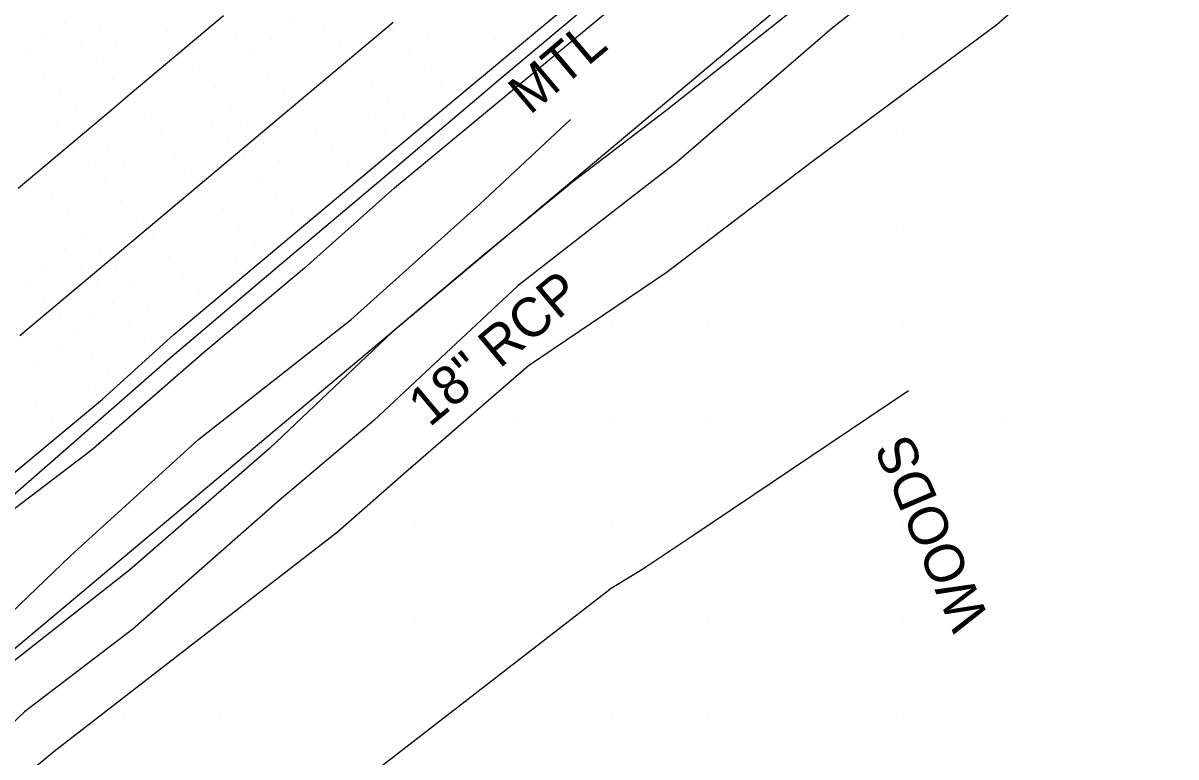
# Model space of a CAD drawing. Extents: x 1548934 to 1561348, y 809680 to 824075.
# Drawn here: x 1551639.7 to 1551757.9, y 810455.8 to 810531.1 of the extents above; entities that cross this region are included whole.
import ezdxf

# ---------------------------------------------------------------- set-up
doc = ezdxf.new("R2010")
doc.units = 0
for name, color, linetype in [('E_NCDOT_Vertical_Profile_Ground_Line', 7, 'Continuous'), ('Exist DTM QL2 LIDAR Elevation Point', 7, 'Continuous'), ('Exist DTM Scan Elevation Point', 7, 'Continuous'), ('Exist Guardrail', 7, 'Continuous'), ('Exist Guardrail Text', 7, 'Continuous'), ('Exist Structure Minor Pipes RCP 18 Inch Size Material Text', 7, 'Continuous'), ('Exist Vegetation Woods Line', 7, 'Continuous'), ('Exist Vegetation Woods Line Text', 7, 'Continuous'), ('P_RDY_Terminator_Cell', 7, 'Continuous'), ('Pattern_8', 7, 'Continuous'), ('PH Exist DTM Breakline', 7, 'Continuous')]:
    doc.layers.add(name, color=color, linetype=linetype)

msp = doc.modelspace()

# ---------------------------------------------------------------- linework, layer by layer
at = {"layer": 'E_NCDOT_Vertical_Profile_Ground_Line'}
msp.add_lwpolyline([(1551472.11, 810348.46), (1551474.03, 810349.86), (1551485.64, 810359.04), (1551508.8, 810378.11), (1551532.17, 810396.94), (1551555.37, 810415.98), (1551578.48, 810435.11), (1551601.47, 810454.39), (1551624.77, 810473.31), (1551647.83, 810492.49), (1551655.17, 810499.15), (1551678.16, 810518.43), (1551701.2, 810537.64), (1551724, 810557.15), (1551746.83, 810576.6), (1551761.53, 810588.98)], dxfattribs=at)
at = {"layer": 'Exist DTM QL2 LIDAR Elevation Point'}
for p, q in [((1551730, 810529.97), (1551730, 810529.97)), ((1551740, 810529.97), (1551740, 810529.97)), ((1551750, 810529.97), (1551750, 810529.97)), ((1551720, 810519.97), (1551720, 810519.97)), ((1551730, 810519.97), (1551730, 810519.97)), ((1551740, 810519.97), (1551740, 810519.97)), ((1551750, 810519.97), (1551750, 810519.97)), ((1551710, 810509.97), (1551710, 810509.97)), ((1551720, 810509.97), (1551720, 810509.97)), ((1551730, 810509.97), (1551730, 810509.97)), ((1551740, 810509.97), (1551740, 810509.97)), ((1551750, 810509.97), (1551750, 810509.97)), ((1551699.99, 810499.97), (1551699.99, 810499.97)), ((1551710, 810499.97), (1551710, 810499.97)), ((1551720, 810499.97), (1551720, 810499.97)), ((1551730, 810499.97), (1551730, 810499.97)), ((1551740, 810499.97), (1551740, 810499.97)), ((1551750, 810499.97), (1551750, 810499.97)), ((1551689.99, 810489.97), (1551689.99, 810489.97)), ((1551699.99, 810489.97), (1551699.99, 810489.97)), ((1551710, 810489.97), (1551710, 810489.97)), ((1551740, 810489.97), (1551740, 810489.97)), ((1551750, 810489.97), (1551750, 810489.97)), ((1551679.99, 810479.97), (1551679.99, 810479.97)), ((1551689.99, 810479.97), (1551689.99, 810479.97)), ((1551699.99, 810479.97), (1551699.99, 810479.97)), ((1551720, 810479.97), (1551720, 810479.97)), ((1551730, 810479.97), (1551730, 810479.97)), ((1551740, 810479.97), (1551740, 810479.97)), ((1551750, 810479.97), (1551750, 810479.97)), ((1551659.99, 810469.97), (1551659.99, 810469.97)), ((1551669.99, 810469.97), (1551669.99, 810469.97)), ((1551679.99, 810469.97), (1551679.99, 810469.97)), ((1551710, 810469.97), (1551710, 810469.97)), ((1551720, 810469.97), (1551720, 810469.97)), ((1551730, 810469.97), (1551730, 810469.97)), ((1551740, 810469.97), (1551740, 810469.97)), ((1551750, 810469.97), (1551750, 810469.97)), ((1551649.99, 810459.97), (1551649.99, 810459.97)), ((1551659.99, 810459.97), (1551659.99, 810459.97)), ((1551669.99, 810459.97), (1551669.99, 810459.97)), ((1551699.99, 810459.97), (1551699.99, 810459.97)), ((1551710, 810459.97), (1551710, 810459.97)), ((1551720, 810459.97), (1551720, 810459.97)), ((1551730, 810459.97), (1551730, 810459.97)), ((1551740, 810459.97), (1551740, 810459.97)), ((1551750, 810459.97), (1551750, 810459.97))]:
    msp.add_line(p, q, dxfattribs=at)
at = {"layer": 'Exist DTM Scan Elevation Point'}
for p, q in [((1551643.97, 810531.03), (1551643.97, 810531.03)), ((1551647.5, 810530.76), (1551647.5, 810530.76)), ((1551667.02, 810531.05), (1551667.02, 810531.05)), ((1551670.55, 810530.78), (1551670.55, 810530.78)), ((1551690.07, 810531.07), (1551690.07, 810531.07)), ((1551651.02, 810530.49), (1551651.02, 810530.49)), ((1551654.55, 810530.22), (1551654.55, 810530.22)), ((1551658.08, 810529.96), (1551658.08, 810529.96)), ((1551661.6, 810529.69), (1551661.6, 810529.69)), ((1551674.07, 810530.51), (1551674.07, 810530.51)), ((1551677.6, 810530.25), (1551677.6, 810530.25)), ((1551681.12, 810529.98), (1551681.12, 810529.98)), ((1551684.65, 810529.71), (1551684.65, 810529.71)), ((1551642.08, 810529.4), (1551642.08, 810529.4)), ((1551645.6, 810529.13), (1551645.6, 810529.13)), ((1551649.13, 810528.86), (1551649.13, 810528.86)), ((1551652.65, 810528.59), (1551652.65, 810528.59)), ((1551665.13, 810529.42), (1551665.13, 810529.42)), ((1551668.65, 810529.15), (1551668.65, 810529.15)), ((1551672.18, 810528.89), (1551672.18, 810528.89)), ((1551675.7, 810528.62), (1551675.7, 810528.62)), ((1551688.18, 810529.45), (1551688.18, 810529.45)), ((1551640.18, 810527.77), (1551640.18, 810527.77)), ((1551643.71, 810527.5), (1551643.71, 810527.5)), ((1551647.23, 810527.23), (1551647.23, 810527.23)), ((1551656.18, 810528.33), (1551656.18, 810528.33)), ((1551659.7, 810528.06), (1551659.7, 810528.06)), ((1551663.23, 810527.79), (1551663.23, 810527.79)), ((1551666.75, 810527.52), (1551666.75, 810527.52)), ((1551670.28, 810527.26), (1551670.28, 810527.26)), ((1551679.23, 810528.35), (1551679.23, 810528.35)), ((1551682.75, 810528.08), (1551682.75, 810528.08)), ((1551686.28, 810527.82), (1551686.28, 810527.82)), ((1551650.76, 810526.97), (1551650.76, 810526.97)), ((1551654.28, 810526.7), (1551654.28, 810526.7)), ((1551657.81, 810526.43), (1551657.81, 810526.43)), ((1551661.33, 810526.16), (1551661.33, 810526.16)), ((1551673.81, 810526.99), (1551673.81, 810526.99)), ((1551677.33, 810526.72), (1551677.33, 810526.72)), ((1551680.86, 810526.45), (1551680.86, 810526.45)), ((1551684.38, 810526.19), (1551684.38, 810526.19)), ((1551641.81, 810525.87), (1551641.81, 810525.87)), ((1551645.34, 810525.6), (1551645.34, 810525.6)), ((1551648.86, 810525.34), (1551648.86, 810525.34)), ((1551652.39, 810525.07), (1551652.39, 810525.07)), ((1551664.86, 810525.9), (1551664.86, 810525.9)), ((1551668.38, 810525.63), (1551668.38, 810525.63)), ((1551671.91, 810525.36), (1551671.91, 810525.36)), ((1551675.43, 810525.09), (1551675.43, 810525.09)), ((1551678.96, 810524.83), (1551678.96, 810524.83)), ((1551639.91, 810524.24), (1551639.91, 810524.24)), ((1551643.44, 810523.98), (1551643.44, 810523.98)), ((1551646.96, 810523.71), (1551646.96, 810523.71)), ((1551655.91, 810524.8), (1551655.91, 810524.8)), ((1551659.44, 810524.53), (1551659.44, 810524.53)), ((1551662.96, 810524.27), (1551662.96, 810524.27)), ((1551666.49, 810524), (1551666.49, 810524)), ((1551670.01, 810523.73), (1551670.01, 810523.73)), ((1551682.49, 810524.56), (1551682.49, 810524.56)), ((1551650.49, 810523.44), (1551650.49, 810523.44)), ((1551654.01, 810523.17), (1551654.01, 810523.17)), ((1551657.54, 810522.91), (1551657.54, 810522.91)), ((1551661.07, 810522.64), (1551661.07, 810522.64)), ((1551673.54, 810523.46), (1551673.54, 810523.46)), ((1551677.06, 810523.2), (1551677.06, 810523.2)), ((1551680.59, 810522.93), (1551680.59, 810522.93)), ((1551641.54, 810522.35), (1551641.54, 810522.35)), ((1551645.07, 810522.08), (1551645.07, 810522.08)), ((1551648.59, 810521.81), (1551648.59, 810521.81)), ((1551652.12, 810521.54), (1551652.12, 810521.54)), ((1551655.64, 810521.28), (1551655.64, 810521.28)), ((1551664.59, 810522.37), (1551664.59, 810522.37)), ((1551668.12, 810522.1), (1551668.12, 810522.1)), ((1551671.64, 810521.84), (1551671.64, 810521.84)), ((1551675.17, 810521.57), (1551675.17, 810521.57)), ((1551678.69, 810521.3), (1551678.69, 810521.3)), ((1551643.17, 810520.45), (1551643.17, 810520.45)), ((1551646.7, 810520.18), (1551646.7, 810520.18)), ((1551659.17, 810521.01), (1551659.17, 810521.01)), ((1551662.69, 810520.74), (1551662.69, 810520.74)), ((1551666.22, 810520.47), (1551666.22, 810520.47)), ((1551669.75, 810520.21), (1551669.75, 810520.21)), ((1551650.22, 810519.91), (1551650.22, 810519.91)), ((1551653.75, 810519.65), (1551653.75, 810519.65)), ((1551657.27, 810519.38), (1551657.27, 810519.38)), ((1551660.8, 810519.11), (1551660.8, 810519.11)), ((1551673.27, 810519.94), (1551673.27, 810519.94)), ((1551676.8, 810519.67), (1551676.8, 810519.67)), ((1551641.28, 810518.82), (1551641.28, 810518.82)), ((1551644.8, 810518.55), (1551644.8, 810518.55)), ((1551648.33, 810518.29), (1551648.33, 810518.29)), ((1551651.85, 810518.02), (1551651.85, 810518.02)), ((1551655.38, 810517.75), (1551655.38, 810517.75)), ((1551664.32, 810518.84), (1551664.32, 810518.84)), ((1551667.85, 810518.58), (1551667.85, 810518.58)), ((1551671.37, 810518.31), (1551671.37, 810518.31)), ((1551674.9, 810518.04), (1551674.9, 810518.04)), ((1551642.9, 810516.92), (1551642.9, 810516.92)), ((1551646.43, 810516.66), (1551646.43, 810516.66)), ((1551658.9, 810517.48), (1551658.9, 810517.48)), ((1551662.43, 810517.22), (1551662.43, 810517.22)), ((1551665.95, 810516.95), (1551665.95, 810516.95)), ((1551669.48, 810516.68), (1551669.48, 810516.68)), ((1551649.95, 810516.39), (1551649.95, 810516.39)), ((1551653.48, 810516.12), (1551653.48, 810516.12)), ((1551657.01, 810515.85), (1551657.01, 810515.85)), ((1551660.53, 810515.59), (1551660.53, 810515.59)), ((1551673, 810516.41), (1551673, 810516.41)), ((1551641.01, 810515.3), (1551641.01, 810515.3)), ((1551644.53, 810515.03), (1551644.53, 810515.03)), ((1551648.06, 810514.76), (1551648.06, 810514.76)), ((1551651.58, 810514.49), (1551651.58, 810514.49)), ((1551655.11, 810514.23), (1551655.11, 810514.23)), ((1551664.06, 810515.32), (1551664.06, 810515.32)), ((1551667.58, 810515.05), (1551667.58, 810515.05)), ((1551671.11, 810514.79), (1551671.11, 810514.79)), ((1551642.64, 810513.4), (1551642.64, 810513.4)), ((1551646.16, 810513.13), (1551646.16, 810513.13)), ((1551658.63, 810513.96), (1551658.63, 810513.96)), ((1551662.16, 810513.69), (1551662.16, 810513.69)), ((1551665.69, 810513.42), (1551665.69, 810513.42)), ((1551669.21, 810513.16), (1551669.21, 810513.16)), ((1551649.69, 810512.86), (1551649.69, 810512.86)), ((1551653.21, 810512.6), (1551653.21, 810512.6)), ((1551656.74, 810512.33), (1551656.74, 810512.33)), ((1551660.26, 810512.06), (1551660.26, 810512.06)), ((1551640.74, 810511.77), (1551640.74, 810511.77)), ((1551644.27, 810511.5), (1551644.27, 810511.5)), ((1551647.79, 810511.23), (1551647.79, 810511.23)), ((1551651.32, 810510.97), (1551651.32, 810510.97)), ((1551654.84, 810510.7), (1551654.84, 810510.7)), ((1551663.79, 810511.79), (1551663.79, 810511.79)), ((1551667.32, 810511.53), (1551667.32, 810511.53)), ((1551642.37, 810509.87), (1551642.37, 810509.87)), ((1551645.89, 810509.61), (1551645.89, 810509.61)), ((1551658.37, 810510.43), (1551658.37, 810510.43)), ((1551661.89, 810510.17), (1551661.89, 810510.17)), ((1551665.42, 810509.9), (1551665.42, 810509.9)), ((1551649.42, 810509.34), (1551649.42, 810509.34)), ((1551652.95, 810509.07), (1551652.95, 810509.07)), ((1551656.47, 810508.8), (1551656.47, 810508.8)), ((1551660, 810508.54), (1551660, 810508.54)), ((1551663.52, 810508.27), (1551663.52, 810508.27)), ((1551640.47, 810508.24), (1551640.47, 810508.24)), ((1551644, 810507.98), (1551644, 810507.98)), ((1551647.52, 810507.71), (1551647.52, 810507.71)), ((1551651.05, 810507.44), (1551651.05, 810507.44)), ((1551654.57, 810507.17), (1551654.57, 810507.17)), ((1551642.1, 810506.35), (1551642.1, 810506.35)), ((1551645.63, 810506.08), (1551645.63, 810506.08)), ((1551658.1, 810506.91), (1551658.1, 810506.91)), ((1551661.63, 810506.64), (1551661.63, 810506.64)), ((1551640.21, 810504.72), (1551640.21, 810504.72)), ((1551649.15, 810505.81), (1551649.15, 810505.81)), ((1551652.68, 810505.55), (1551652.68, 810505.55)), ((1551656.2, 810505.28), (1551656.2, 810505.28)), ((1551659.73, 810505.01), (1551659.73, 810505.01)), ((1551643.73, 810504.45), (1551643.73, 810504.45)), ((1551647.26, 810504.18), (1551647.26, 810504.18)), ((1551650.78, 810503.92), (1551650.78, 810503.92)), ((1551654.31, 810503.65), (1551654.31, 810503.65)), ((1551641.83, 810502.82), (1551641.83, 810502.82)), ((1551645.36, 810502.56), (1551645.36, 810502.56)), ((1551657.83, 810503.38), (1551657.83, 810503.38)), ((1551639.94, 810501.19), (1551639.94, 810501.19)), ((1551648.89, 810502.29), (1551648.89, 810502.29)), ((1551652.41, 810502.02), (1551652.41, 810502.02)), ((1551655.94, 810501.75), (1551655.94, 810501.75)), ((1551643.46, 810500.93), (1551643.46, 810500.93)), ((1551646.99, 810500.66), (1551646.99, 810500.66)), ((1551650.51, 810500.39), (1551650.51, 810500.39)), ((1551654.04, 810500.13), (1551654.04, 810500.13)), ((1551641.57, 810499.3), (1551641.57, 810499.3)), ((1551645.09, 810499.03), (1551645.09, 810499.03)), ((1551648.62, 810498.76), (1551648.62, 810498.76)), ((1551652.14, 810498.5), (1551652.14, 810498.5)), ((1551643.2, 810497.4), (1551643.2, 810497.4)), ((1551646.72, 810497.13), (1551646.72, 810497.13)), ((1551650.25, 810496.87), (1551650.25, 810496.87)), ((1551641.3, 810495.77), (1551641.3, 810495.77)), ((1551644.83, 810495.51), (1551644.83, 810495.51)), ((1551648.35, 810495.24), (1551648.35, 810495.24)), ((1551642.93, 810493.88), (1551642.93, 810493.88)), ((1551646.46, 810493.61), (1551646.46, 810493.61)), ((1551641.03, 810492.25), (1551641.03, 810492.25)), ((1551644.56, 810491.98), (1551644.56, 810491.98)), ((1551642.66, 810490.35), (1551642.66, 810490.35)), ((1551640.77, 810488.72), (1551640.77, 810488.72))]:
    msp.add_line(p, q, dxfattribs=at)
at = {"layer": 'Exist Guardrail'}
msp.add_lwpolyline([(1551836.95, 810652.51), (1551825.6, 810642.66), (1551814.3, 810632.79), (1551803.03, 810622.9), (1551791.7, 810613.07), (1551780.38, 810603.22), (1551768.97, 810593.49), (1551757.54, 810583.77), (1551746.18, 810573.98), (1551734.76, 810564.26), (1551723.34, 810554.53), (1551711.83, 810544.92), (1551700.38, 810535.22), (1551688.89, 810525.58), (1551677.46, 810515.87), (1551665.99, 810506.21), (1551654.56, 810496.49), (1551643.26, 810486.63), (1551631.94, 810476.78)], dxfattribs=at)
at = {"layer": 'Exist Vegetation Woods Line'}
for points in [[(1551671.93, 810478.9), (1551678.94, 810485.04), (1551691.52, 810495.94), (1551705.63, 810505.49), (1551720.63, 810516.91), (1551739.56, 810530.95), (1551755.69, 810545.03), (1551772.37, 810560.52), (1551783.99, 810570.73), (1551794.04, 810579), (1551814.09, 810591.36), (1551824.93, 810596.44), (1551834.42, 810597.57), (1551843.72, 810589.97)], [(1551471.33, 810309.76), (1551496.19, 810327.35), (1551520.55, 810342.93), (1551538.1, 810357.1), (1551563.58, 810380.42), (1551579.64, 810396.97), (1551595.16, 810410.86), (1551619.57, 810437), (1551642.9, 810456.37), (1551671.93, 810478.9)]]:
    msp.add_lwpolyline(points, dxfattribs=at)
at = {"layer": 'P_RDY_Terminator_Cell'}
for points in [[(1551639.2, 810514.16), (1551641.11, 810515.77), (1551643.02, 810517.38), (1551644.94, 810518.99), (1551646.85, 810520.6), (1551648.76, 810522.21), (1551650.68, 810523.82), (1551652.59, 810525.43), (1551654.5, 810527.04), (1551656.41, 810528.65), (1551658.33, 810530.26), (1551660.24, 810531.87)], [(1551677.66, 810531.17), (1551675.75, 810529.56), (1551673.83, 810527.95), (1551671.92, 810526.34), (1551670, 810524.73), (1551668.09, 810523.13), (1551666.17, 810521.52), (1551664.26, 810519.91), (1551662.34, 810518.3), (1551660.43, 810516.7), (1551658.52, 810515.09), (1551656.6, 810513.48), (1551654.69, 810511.87), (1551652.77, 810510.26), (1551650.86, 810508.66), (1551648.94, 810507.05), (1551647.03, 810505.44), (1551645.11, 810503.83), (1551643.2, 810502.23), (1551641.29, 810500.62), (1551639.37, 810499.01)]]:
    msp.add_lwpolyline(points, dxfattribs=at)
at = {"layer": 'Pattern_8'}
msp.add_lwpolyline([(1551527.65, 810373.59), (1551838.6, 810634.64)], dxfattribs=at)
at = {"layer": 'PH Exist DTM Breakline'}
for points in [[(1551677.8, 810514.19), (1551704.79, 810536.61), (1551714.69, 810544.81), (1551726.3, 810555.14), (1551738.57, 810565.39), (1551750.49, 810576.1), (1551765.34, 810588.67), (1551783.92, 810604.36), (1551801.94, 810619.22), (1551816.6, 810631.94), (1551830.65, 810643.32), (1551833.24, 810645.34)], [(1551838.16, 810634.86), (1551835.03, 810632.19), (1551826.86, 810627.44), (1551818.97, 810619.87), (1551807.95, 810609.79), (1551791.73, 810595.66), (1551781.3, 810586.56), (1551765.86, 810572.88), (1551750.44, 810559.4), (1551735.58, 810546.74), (1551718.73, 810532.48), (1551705.62, 810522.1), (1551696.07, 810514.79), (1551686.94, 810507.32)], [(1551746.54, 810551.08), (1551739.96, 810544.74), (1551732.72, 810538.52), (1551722.67, 810530.59), (1551706.71, 810516.79), (1551699.86, 810511.47), (1551690.44, 810504.13)], [(1551527.68, 810376.38), (1551535.73, 810383.45), (1551541.81, 810388.7), (1551552.2, 810398.78), (1551570.28, 810413.66), (1551583.02, 810423.44), (1551600.89, 810438.6), (1551617.35, 810452.3), (1551631.36, 810463.75), (1551644.55, 810476.43), (1551657.74, 810488.38), (1551673.33, 810500.69), (1551686.54, 810512.5), (1551695.82, 810521.19)], [(1551677.8, 810514.19), (1551668.56, 810505.95), (1551658.21, 810497.26), (1551646.7, 810487.22), (1551632.51, 810476.45), (1551621.41, 810466.65), (1551610.48, 810457.6), (1551596.92, 810445.81), (1551580.66, 810432.76), (1551566.85, 810420.92), (1551558.92, 810413.49), (1551545.19, 810402.75), (1551535.64, 810395.97), (1551528.32, 810389.69), (1551515.65, 810379.06), (1551502.94, 810368.97), (1551489.96, 810357.83), (1551475.53, 810346.28), (1551465.06, 810338.7)], [(1551686.94, 810507.32), (1551677.58, 810499.41), (1551664.96, 810487.43), (1551650.65, 810474.97), (1551634.85, 810462.58), (1551621.14, 810450.8), (1551600.12, 810433.44), (1551585.37, 810419.01), (1551569.92, 810408.35), (1551556.83, 810397.11), (1551545.46, 810386.36), (1551541.55, 810382.38), (1551530.92, 810372.85)], [(1551690.44, 810504.13), (1551675.68, 810490.31), (1551665.96, 810482.1), (1551650.95, 810468.89)], [(1551730.48, 810493.35), (1551708.49, 810478.56), (1551703.13, 810474.98), (1551699.84, 810472.96)], [(1551477.62, 810298.3), (1551490.74, 810306.41), (1551501.52, 810315.49), (1551512.44, 810323.02), (1551523.43, 810332.94), (1551538.32, 810346.42), (1551548.49, 810354.56), (1551561.25, 810365.28), (1551570.99, 810375.62), (1551593.88, 810390.41), (1551601.53, 810396.72), (1551614.89, 810407.77), (1551625.58, 810416.03), (1551632.63, 810422.48), (1551651.47, 810436.29), (1551670.78, 810450.45), (1551699.84, 810472.96)], [(1551650.95, 810468.89), (1551639.86, 810460.4), (1551630.02, 810451.07), (1551617.78, 810440.45), (1551604.79, 810429.5), (1551595.01, 810420.43), (1551584.7, 810411.11), (1551576.14, 810404.97), (1551562.29, 810391.71), (1551551.75, 810382.86), (1551542.15, 810376.06), (1551525.19, 810366.11), (1551518.5, 810362.33), (1551506.04, 810353.73), (1551483.86, 810335.87), (1551471.09, 810326.11), (1551468.02, 810323.27)]]:
    msp.add_lwpolyline(points, dxfattribs=at)

# ---------------------------------------------------------------- texts
at = {"layer": 'Exist Guardrail Text'}
msp.add_text('MTL', height=4.02, rotation=40.2685, dxfattribs=at).set_placement((1551691.66, 810521.59))
at = {"layer": 'Exist Structure Minor Pipes RCP 18 Inch Size Material Text'}
msp.add_text('18" RCP', height=4.02, rotation=40.0139, dxfattribs=at).set_placement((1551681.37, 810489.55))
at = {"layer": 'Exist Vegetation Woods Line Text'}
msp.add_text('WOODS', height=4.02, rotation=113.1736, dxfattribs=at).set_placement((1551738.83, 810469.89))

doc.saveas('drawing.dxf')
